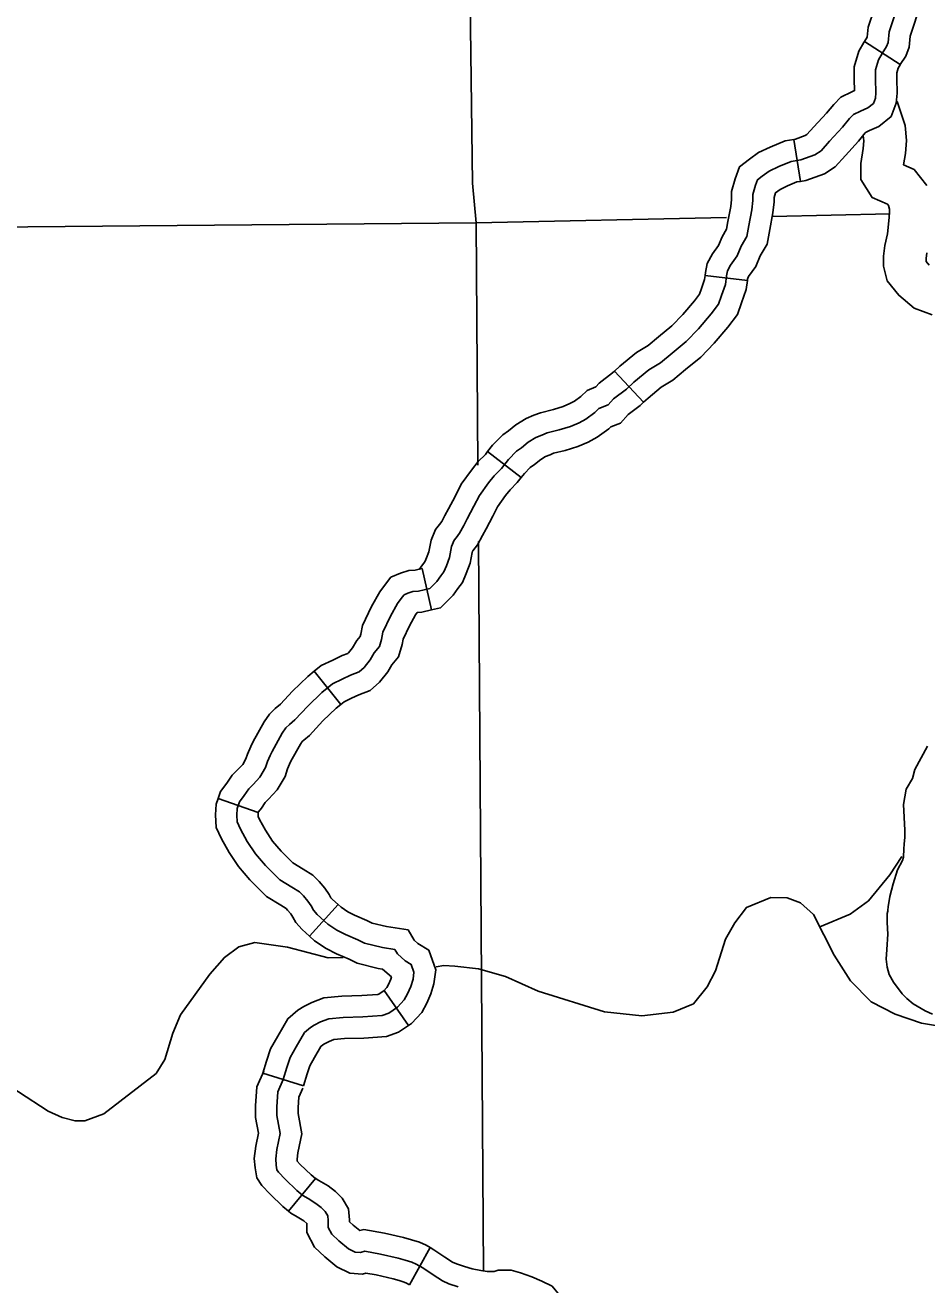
# Model space of a CAD drawing. Extents: x 1377389 to 1380723, y 1168351 to 1170484.
# Drawn here: x 1379286.7 to 1379350.3, y 1168974 to 1169062.8 of the extents above; entities that cross this region are included whole.
import ezdxf

# ---------------------------------------------------------------- set-up
doc = ezdxf.new("R2010")
doc.units = 0
doc.layers.add('B_Fill', color=7, linetype='Continuous')

msp = doc.modelspace()

# ---------------------------------------------------------------- linework, layer by layer
at = {"layer": 'B_Fill'}
for p, q in [((1379348.44, 1169060.044), (1379345.916, 1169061.665)), ((1379341.413, 1169051.802), (1379340.945, 1169054.765)), ((1379337.659, 1169044.808), (1379334.68, 1169045.158)), ((1379330.342, 1169036.225), (1379328.294, 1169038.417)), ((1379321.718, 1169030.913), (1379319.349, 1169032.754)), ((1379315.392, 1169021.576), (1379314.727, 1169024.501)), ((1379308.997, 1169014.918), (1379307.109, 1169017.249)), ((1379303.178, 1169007.288), (1379300.345, 1169008.276)), ((1379308.804, 1169000.795), (1379306.785, 1168998.576)), ((1379313.756, 1168992.269), (1379312.061, 1168994.744)), ((1379306.37, 1168988.019), (1379303.503, 1168988.9)), ((1379307.219, 1168981.475), (1379305.298, 1168979.171)), ((1379315.298, 1168976.603), (1379313.835, 1168973.983))]:
    msp.add_line(p, q, dxfattribs=at)
for points in [[(1379317.924, 1169101.665), (1379317.929, 1169079.143), (1379318.27, 1169051.687), (1379318.539, 1169048.871)], [(1379348.44, 1169060.044), (1379348.826, 1169060.644), (1379349.059, 1169061.267), (1379349.133, 1169062.048), (1379349.482, 1169063.095), (1379350.07, 1169065.096), (1379350.163, 1169066.213), (1379350.104, 1169067.272), (1379349.617, 1169068.247), (1379349.038, 1169069.213), (1379348.398, 1169070.21), (1379347.748, 1169071.321)], [(1379345.916, 1169061.665), (1379346.112, 1169061.971), (1379346.179, 1169062.672), (1379346.619, 1169063.992), (1379347.106, 1169065.65), (1379347.156, 1169066.255), (1379347.143, 1169066.487), (1379346.985, 1169066.803), (1379346.489, 1169067.631), (1379345.84, 1169068.642), (1379345.158, 1169069.807)], [(1379312.5, 1169021.147), (1379313.002, 1169022.044), (1379313.324, 1169022.475), (1379313.468, 1169022.654), (1379313.719, 1169022.761), (1379314.077, 1169022.869), (1379314.471, 1169022.905), (1379315.26, 1169023.084), (1379315.761, 1169023.586), (1379316.048, 1169023.981), (1379316.263, 1169024.268), (1379316.442, 1169024.698), (1379316.657, 1169025.272), (1379316.801, 1169026.061), (1379316.98, 1169026.492), (1379317.123, 1169026.671), (1379317.374, 1169026.994), (1379317.661, 1169027.532), (1379317.912, 1169027.998), (1379318.377, 1169028.895), (1379318.772, 1169029.648), (1379319.417, 1169030.545), (1379319.811, 1169031.047), (1379320.313, 1169031.549), (1379320.814, 1169032.195), (1379321.388, 1169032.769), (1379321.746, 1169033.02), (1379322.212, 1169033.414), (1379322.75, 1169033.737), (1379323.18, 1169033.916), (1379323.538, 1169034.06), (1379324.398, 1169034.275), (1379325.186, 1169034.526), (1379325.796, 1169034.777), (1379326.262, 1169035.028), (1379326.907, 1169035.495), (1379327.193, 1169035.782), (1379327.838, 1169036.033), (1379328.233, 1169036.463), (1379329.129, 1169037.145), (1379329.666, 1169037.647), (1379330.705, 1169038.508), (1379331.53, 1169039.01), (1379332.354, 1169039.691), (1379333.357, 1169040.516), (1379334.217, 1169041.413), (1379335.113, 1169042.453), (1379335.615, 1169043.135), (1379335.83, 1169043.744), (1379336.117, 1169044.534), (1379336.188, 1169045.143), (1379336.26, 1169045.502), (1379336.475, 1169045.897), (1379336.941, 1169046.542), (1379337.228, 1169047.224), (1379337.622, 1169047.905), (1379337.765, 1169048.694), (1379337.98, 1169049.806), (1379338.052, 1169050.452), (1379338.052, 1169050.882), (1379338.231, 1169051.528), (1379338.374, 1169051.922), (1379338.697, 1169052.173), (1379339.199, 1169052.532), (1379339.88, 1169052.855), (1379340.74, 1169053.214), (1379341.421, 1169053.321), (1379342.424, 1169053.68), (1379342.854, 1169053.967), (1379343.463, 1169054.648), (1379344.359, 1169055.617), (1379344.861, 1169056.227), (1379345.148, 1169056.514), (1379345.649, 1169056.765), (1379346.151, 1169056.98), (1379346.545, 1169057.303), (1379346.689, 1169057.661), (1379346.724, 1169058.056), (1379346.689, 1169059.024), (1379346.689, 1169059.67), (1379346.904, 1169060.387), (1379347.154, 1169060.818), (1379347.477, 1169061.32), (1379347.585, 1169061.607), (1379347.656, 1169062.36), (1379348.05, 1169063.544)], [(1379340.945, 1169054.765), (1379341.048, 1169054.781), (1379341.745, 1169055.03), (1379341.863, 1169055.109), (1379342.354, 1169055.658), (1379343.229, 1169056.603), (1379343.749, 1169057.236), (1379344.259, 1169057.746), (1379345.017, 1169058.126), (1379345.218, 1169058.212), (1379345.189, 1169058.997), (1379345.189, 1169059.89), (1379345.518, 1169060.989), (1379345.875, 1169061.601), (1379345.916, 1169061.665)], [(1379341.413, 1169051.802), (1379341.793, 1169051.862), (1379343.103, 1169052.33), (1379343.845, 1169052.825), (1379344.573, 1169053.639), (1379345.49, 1169054.63), (1379345.973, 1169055.218), (1379346.037, 1169055.281), (1379346.281, 1169055.403), (1379346.937, 1169055.685), (1379347.795, 1169056.387), (1379348.163, 1169057.308), (1379348.227, 1169058.016), (1379348.189, 1169059.052), (1379348.189, 1169059.45), (1379348.289, 1169059.786), (1379348.434, 1169060.034), (1379348.44, 1169060.044)], [(1379348.212, 1169057.431), (1379348.778, 1169055.751), (1379348.88, 1169054.681), (1379348.811, 1169053.776), (1379348.681, 1169052.972), (1379349.414, 1169052.653), (1379350.316, 1169051.517)], [(1379334.68, 1169045.158), (1379334.706, 1169045.378), (1379334.834, 1169046.02), (1379335.203, 1169046.697), (1379335.625, 1169047.281), (1379335.882, 1169047.893), (1379336.193, 1169048.43), (1379336.291, 1169048.971), (1379336.496, 1169050.032), (1379336.552, 1169050.535), (1379336.552, 1169051.086), (1379336.801, 1169051.985), (1379337.112, 1169052.841), (1379337.8, 1169053.376), (1379338.435, 1169053.83), (1379339.269, 1169054.226), (1379340.328, 1169054.667), (1379340.945, 1169054.765)], [(1379345.832, 1169055.046), (1379345.869, 1169054.653), (1379345.829, 1169054.131), (1379345.658, 1169053.075), (1379345.658, 1169051.945), (1379346.455, 1169050.669), (1379347.53, 1169050.201), (1379347.616, 1169050.093), (1379347.694, 1169049.84), (1379347.67, 1169049.252), (1379347.545, 1169048.112), (1379347.352, 1169047.275), (1379347.269, 1169046.525), (1379347.269, 1169045.812), (1379347.513, 1169044.801), (1379348.337, 1169043.775), (1379349.42, 1169042.871), (1379350.68, 1169042.396)], [(1379337.659, 1169044.808), (1379337.671, 1169044.908), (1379337.686, 1169044.984), (1379337.747, 1169045.096), (1379338.257, 1169045.803), (1379338.574, 1169046.555), (1379339.051, 1169047.38), (1379339.24, 1169048.418), (1379339.464, 1169049.581), (1379339.552, 1169050.369), (1379339.552, 1169050.678), (1379339.643, 1169051.006), (1379339.962, 1169051.234), (1379340.49, 1169051.484), (1379341.151, 1169051.76), (1379341.413, 1169051.802)], [(1379347.718, 1169049.52), (1379339.4, 1169049.335)], [(1379318.539, 1169048.871), (1379247.359, 1169048.236)], [(1379336.182, 1169049.263), (1379318.539, 1169048.871)], [(1379318.539, 1169048.871), (1379318.658, 1169031.783)], [(1379350.314, 1169046.771), (1379350.269, 1169046.359), (1379350.269, 1169046.17), (1379350.272, 1169046.157), (1379350.489, 1169045.886)], [(1379328.294, 1169038.417), (1379328.675, 1169038.773), (1379329.832, 1169039.732), (1379330.657, 1169040.235), (1379331.4, 1169040.849), (1379332.336, 1169041.619), (1379333.107, 1169042.422), (1379333.939, 1169043.389), (1379334.275, 1169043.844), (1379334.418, 1169044.25), (1379334.647, 1169044.882), (1379334.68, 1169045.158)], [(1379330.342, 1169036.225), (1379330.657, 1169036.52), (1379331.579, 1169037.283), (1379332.402, 1169037.785), (1379333.308, 1169038.534), (1379334.378, 1169039.414), (1379335.328, 1169040.404), (1379336.287, 1169041.518), (1379336.955, 1169042.425), (1379337.242, 1169043.239), (1379337.586, 1169044.185), (1379337.659, 1169044.808)], [(1379319.349, 1169032.754), (1379319.687, 1169033.189), (1379320.419, 1169033.922), (1379320.829, 1169034.209), (1379321.335, 1169034.638), (1379322.071, 1169035.079), (1379322.612, 1169035.305), (1379323.075, 1169035.49), (1379323.988, 1169035.719), (1379324.672, 1169035.937), (1379325.152, 1169036.135), (1379325.463, 1169036.302), (1379325.93, 1169036.64), (1379326.355, 1169037.065), (1379326.968, 1169037.304), (1379327.217, 1169037.576), (1379328.16, 1169038.293), (1379328.294, 1169038.417)], [(1379321.718, 1169030.913), (1379321.942, 1169031.201), (1379322.356, 1169031.616), (1379322.663, 1169031.831), (1379323.089, 1169032.191), (1379323.428, 1169032.395), (1379323.747, 1169032.528), (1379324.001, 1169032.63), (1379324.808, 1169032.832), (1379325.701, 1169033.116), (1379326.439, 1169033.42), (1379327.06, 1169033.755), (1379327.883, 1169034.349), (1379328.031, 1169034.498), (1379328.708, 1169034.762), (1379329.248, 1169035.351), (1379330.097, 1169035.997), (1379330.342, 1169036.225)], [(1379314.505, 1169024.451), (1379314.617, 1169024.563), (1379314.841, 1169024.872), (1379314.95, 1169025.017), (1379315.047, 1169025.25), (1379315.205, 1169025.673), (1379315.354, 1169026.489), (1379315.676, 1169027.263), (1379315.945, 1169027.6), (1379316.111, 1169027.813), (1379316.338, 1169028.24), (1379316.585, 1169028.699), (1379317.047, 1169029.588), (1379317.492, 1169030.438), (1379318.217, 1169031.446), (1379318.686, 1169032.044), (1379319.186, 1169032.543), (1379319.349, 1169032.754)], [(1379315.392, 1169021.576), (1379316.015, 1169021.718), (1379316.906, 1169022.609), (1379317.255, 1169023.09), (1379317.576, 1169023.518), (1379317.837, 1169024.147), (1379318.109, 1169024.872), (1379318.248, 1169025.634), (1379318.283, 1169025.72), (1379318.301, 1169025.743), (1379318.637, 1169026.175), (1379318.983, 1169026.824), (1379319.238, 1169027.297), (1379319.708, 1169028.201), (1379320.051, 1169028.858), (1379320.616, 1169029.643), (1379320.935, 1169030.05), (1379321.44, 1169030.555), (1379321.718, 1169030.913)], [(1379318.695, 1169026.416), (1379319.052, 1168974.984)], [(1379307.109, 1169017.249), (1379307.61, 1169017.655), (1379308.439, 1169018.048), (1379309.081, 1169018.37), (1379309.497, 1169018.517), (1379309.542, 1169018.557), (1379309.822, 1169018.908), (1379310.116, 1169019.423), (1379310.356, 1169019.712), (1379310.399, 1169019.861), (1379310.532, 1169020.481), (1379311.165, 1169021.833), (1379311.742, 1169022.864), (1379312.138, 1169023.393), (1379312.531, 1169023.884), (1379313.206, 1169024.174), (1379313.791, 1169024.349), (1379314.236, 1169024.39), (1379314.727, 1169024.501)], [(1379304.937, 1168988.459), (1379305.196, 1168989.304), (1379305.423, 1168990.019), (1379305.845, 1168990.766), (1379306.429, 1168991.773), (1379306.851, 1168992.13), (1379307.111, 1168992.292), (1379307.565, 1168992.52), (1379308.15, 1168992.747), (1379309.156, 1168992.845), (1379310.551, 1168992.877), (1379311.915, 1168992.975), (1379312.369, 1168993.137), (1379312.986, 1168993.559), (1379313.472, 1168994.079), (1379313.7, 1168994.501), (1379313.927, 1168995.021), (1379314.089, 1168995.541), (1379314.154, 1168996.028), (1379313.959, 1168996.58), (1379313.537, 1168996.84), (1379312.986, 1168997.328), (1379312.803, 1168997.638), (1379311.925, 1168997.773), (1379310.676, 1168998.077), (1379310.203, 1168998.314), (1379309.326, 1168998.685), (1379308.718, 1168998.99), (1379308.077, 1168999.429), (1379307.334, 1169000.105), (1379307.064, 1169000.409), (1379306.895, 1169000.713), (1379306.659, 1169001.051), (1379306.355, 1169001.422), (1379306.085, 1169001.693), (1379305.545, 1169002.03), (1379304.692, 1169002.554), (1379303.68, 1169003.551), (1379302.988, 1169004.379), (1379302.397, 1169005.257), (1379301.924, 1169006.119), (1379301.688, 1169006.626), (1379301.654, 1169007.115), (1379301.688, 1169007.572), (1379301.857, 1169008.055), (1379302.179, 1169008.486), (1379302.502, 1169008.952), (1379302.824, 1169009.275), (1379303.29, 1169009.777), (1379303.684, 1169010.459), (1379303.828, 1169010.889), (1379304.007, 1169011.319), (1379304.15, 1169011.606), (1379304.867, 1169012.898), (1379305.118, 1169013.256), (1379305.369, 1169013.507), (1379305.763, 1169013.83), (1379306.659, 1169014.799), (1379307.662, 1169015.767), (1379308.415, 1169016.377), (1379309.096, 1169016.7), (1379309.669, 1169016.987), (1379310.278, 1169017.202), (1379310.637, 1169017.525), (1379311.067, 1169018.063), (1379311.353, 1169018.565), (1379311.712, 1169018.995), (1379311.855, 1169019.497), (1379311.963, 1169020), (1379312.5, 1169021.147)], [(1379308.997, 1169014.918), (1379309.22, 1169015.098), (1379309.753, 1169015.351), (1379310.257, 1169015.603), (1379311.06, 1169015.887), (1379311.732, 1169016.492), (1379312.311, 1169017.217), (1379312.591, 1169017.707), (1379313.067, 1169018.279), (1379313.311, 1169019.134), (1379313.394, 1169019.518), (1379313.836, 1169020.462), (1379314.262, 1169021.225), (1379314.387, 1169021.391), (1379314.707, 1169021.42), (1379315.392, 1169021.576)], [(1379300.345, 1169008.276), (1379300.517, 1169008.769), (1379300.962, 1169009.363), (1379301.345, 1169009.917), (1379301.744, 1169010.316), (1379302.076, 1169010.674), (1379302.309, 1169011.077), (1379302.422, 1169011.415), (1379302.642, 1169011.944), (1379302.823, 1169012.306), (1379303.593, 1169013.694), (1379303.964, 1169014.224), (1379304.36, 1169014.621), (1379304.732, 1169014.925), (1379305.587, 1169015.849), (1379306.667, 1169016.892), (1379307.109, 1169017.249)], [(1379303.178, 1169007.288), (1379303.196, 1169007.342), (1379303.397, 1169007.609), (1379303.658, 1169007.988), (1379303.905, 1169008.234), (1379304.504, 1169008.88), (1379305.059, 1169009.84), (1379305.234, 1169010.363), (1379305.372, 1169010.695), (1379305.478, 1169010.907), (1379306.141, 1169012.102), (1379306.272, 1169012.289), (1379306.377, 1169012.394), (1379306.794, 1169012.735), (1379307.731, 1169013.749), (1379308.657, 1169014.643), (1379308.997, 1169014.918)], [(1379350.368, 1169011.974), (1379349.459, 1169010.321), (1379349.303, 1169009.692), (1379348.852, 1169008.947), (1379348.666, 1169007.86), (1379348.766, 1169006.037), (1379348.762, 1169005.56), (1379348.714, 1169005.068), (1379348.693, 1169004.726), (1379348.664, 1169004.145), (1379348.602, 1169003.911), (1379348.256, 1169003.252), (1379347.93, 1169002.252), (1379347.695, 1169001.376), (1379347.591, 1169000.646), (1379347.557, 1169000.412), (1379347.557, 1169000.325), (1379347.529, 1169000.162), (1379347.508, 1168999.539), (1379347.572, 1168998.722), (1379347.501, 1168997.63), (1379347.445, 1168996.949), (1379347.526, 1168996.378), (1379347.65, 1168995.877), (1379347.966, 1168995.319), (1379348.583, 1168994.513), (1379348.894, 1168994.183), (1379349.35, 1168993.789), (1379350.202, 1168993.31), (1379350.713, 1168993.059)], [(1379306.785, 1168998.576), (1379306.265, 1168999.049), (1379305.833, 1168999.536), (1379305.621, 1168999.917), (1379305.462, 1169000.145), (1379305.241, 1169000.415), (1379305.145, 1169000.512), (1379304.754, 1169000.756), (1379303.762, 1169001.365), (1379302.576, 1169002.533), (1379301.787, 1169003.477), (1379301.114, 1169004.476), (1379300.586, 1169005.44), (1379300.211, 1169006.244), (1379300.15, 1169007.119), (1379300.207, 1169007.879), (1379300.345, 1169008.276)], [(1379308.804, 1169000.795), (1379308.402, 1169001.16), (1379308.295, 1169001.281), (1379308.169, 1169001.509), (1379307.856, 1169001.956), (1379307.469, 1169002.43), (1379307.025, 1169002.874), (1379306.335, 1169003.305), (1379305.623, 1169003.743), (1379304.784, 1169004.569), (1379304.189, 1169005.281), (1379303.679, 1169006.038), (1379303.263, 1169006.797), (1379303.165, 1169007.007), (1379303.158, 1169007.112), (1379303.169, 1169007.264), (1379303.177, 1169007.288)], [(1379342.76, 1168999.227), (1379344.915, 1169000.129), (1379346.202, 1169001.07), (1379347.701, 1169002.897), (1379348.559, 1169004.183)], [(1379313.756, 1168992.269), (1379313.968, 1168992.414), (1379314.701, 1168993.196), (1379315.05, 1168993.845), (1379315.334, 1168994.496), (1379315.559, 1168995.216), (1379315.688, 1168996.187), (1379315.197, 1168997.579), (1379314.434, 1168998.05), (1379314.157, 1168998.294), (1379313.734, 1168999.012), (1379312.217, 1168999.246), (1379311.196, 1168999.495), (1379310.832, 1168999.677), (1379309.954, 1169000.048), (1379309.481, 1169000.285), (1379309.01, 1169000.608), (1379308.804, 1169000.795)], [(1379315.707, 1168996.418), (1379316.257, 1168996.497), (1379317.039, 1168996.448), (1379318.699, 1168996.279), (1379320.612, 1168995.718), (1379322.918, 1168994.688), (1379327.592, 1168993.231), (1379330.213, 1168992.951), (1379332.44, 1168993.2), (1379333.857, 1168993.804), (1379334.837, 1168994.995), (1379335.42, 1168996.134), (1379336.108, 1168998.356), (1379336.77, 1168999.517), (1379337.594, 1169000.584), (1379339.327, 1169001.297), (1379340.465, 1169001.272), (1379341.414, 1169000.921), (1379342.317, 1169000.089), (1379343.783, 1168997.232), (1379344.937, 1168995.426), (1379346.379, 1168993.95), (1379348.083, 1168993.061), (1379349.937, 1168992.438), (1379352.203, 1168992.068)], [(1379273.776, 1168988.071), (1379274.404, 1168989.031), (1379274.908, 1168989.506), (1379276.34, 1168990.291), (1379279.121, 1168990.637), (1379280.003, 1168990.524), (1379281.187, 1168990.28), (1379284.141, 1168988.95), (1379288.355, 1168986.238), (1379289.346, 1168985.788), (1379290.252, 1168985.536), (1379290.949, 1168985.558), (1379292.291, 1168986.039), (1379295.971, 1168988.894), (1379296.579, 1168989.874), (1379297.159, 1168991.733), (1379297.697, 1168993.03), (1379299.762, 1168995.896), (1379300.782, 1168997.068), (1379301.796, 1168997.82), (1379302.924, 1168998.115), (1379305.228, 1168997.785), (1379308.103, 1168997.053), (1379309.154, 1168997.073)], [(1379312.003, 1168994.704), (1379312.244, 1168994.962), (1379312.35, 1168995.158), (1379312.519, 1168995.547), (1379312.566, 1168995.697), (1379311.935, 1168996.254), (1379311.633, 1168996.3), (1379310.156, 1168996.66), (1379309.575, 1168996.951), (1379308.697, 1168997.323), (1379307.955, 1168997.694), (1379307.144, 1168998.25), (1379306.785, 1168998.576)], [(1379303.503, 1168988.9), (1379303.764, 1168989.752), (1379304.041, 1168990.621), (1379304.543, 1168991.511), (1379305.262, 1168992.75), (1379305.964, 1168993.344), (1379306.376, 1168993.602), (1379306.956, 1168993.892), (1379307.799, 1168994.22), (1379309.066, 1168994.343), (1379310.48, 1168994.376), (1379311.603, 1168994.456), (1379311.681, 1168994.484), (1379312.061, 1168994.744)], [(1379306.37, 1168988.019), (1379306.628, 1168988.856), (1379306.806, 1168989.416), (1379307.147, 1168990.021), (1379307.597, 1168990.796), (1379307.738, 1168990.916), (1379307.846, 1168990.983), (1379308.174, 1168991.147), (1379308.501, 1168991.274), (1379309.246, 1168991.346), (1379310.622, 1168991.378), (1379312.226, 1168991.493), (1379313.056, 1168991.79), (1379313.756, 1168992.269)], [(1379305.298, 1168979.171), (1379304.896, 1168979.506), (1379304.002, 1168980.371), (1379303.427, 1168980.981), (1379303.062, 1168981.53), (1379302.952, 1168982.235), (1379302.896, 1168982.901), (1379302.999, 1168983.772), (1379303.184, 1168984.671), (1379302.981, 1168985.791), (1379302.981, 1168986.6), (1379303.081, 1168987.951), (1379303.561, 1168989.057)], [(1379317.266, 1168973.848), (1379316.616, 1168974.06), (1379316.158, 1168974.253), (1379315.508, 1168974.675), (1379314.774, 1168975.177), (1379314.317, 1168975.432), (1379314, 1168975.582), (1379313.543, 1168975.723), (1379313.048, 1168975.866), (1379311.783, 1168976.148), (1379310.686, 1168976.345), (1379310.377, 1168976.26), (1379310.011, 1168976.289), (1379309.533, 1168976.514), (1379308.859, 1168977.077), (1379308.352, 1168977.555), (1379308.106, 1168978.034), (1379308.106, 1168978.512), (1379308.078, 1168978.85), (1379307.895, 1168979.145), (1379307.614, 1168979.427), (1379307.235, 1168979.722), (1379306.686, 1168980.06), (1379306.321, 1168980.271), (1379305.899, 1168980.623), (1379305.069, 1168981.425), (1379304.605, 1168981.918), (1379304.493, 1168982.086), (1379304.442, 1168982.412), (1379304.404, 1168982.876), (1379304.481, 1168983.532), (1379304.712, 1168984.652), (1379304.481, 1168985.927), (1379304.481, 1168986.544), (1379304.558, 1168987.587), (1379304.937, 1168988.459)], [(1379307.219, 1168981.475), (1379306.902, 1168981.74), (1379306.137, 1168982.479), (1379305.923, 1168982.707), (1379305.911, 1168982.85), (1379305.963, 1168983.293), (1379306.24, 1168984.634), (1379305.981, 1168986.062), (1379305.981, 1168986.489), (1379306.035, 1168987.223), (1379306.312, 1168987.862)], [(1379315.298, 1168976.603), (1379315.004, 1168976.767), (1379314.544, 1168976.984), (1379313.973, 1168977.16), (1379313.421, 1168977.32), (1379312.079, 1168977.619), (1379310.618, 1168977.881), (1379310.33, 1168977.803), (1379309.855, 1168978.199), (1379309.606, 1168978.434), (1379309.606, 1168978.574), (1379309.543, 1168979.333), (1379309.08, 1168980.082), (1379308.609, 1168980.553), (1379308.091, 1168980.956), (1379307.455, 1168981.348), (1379307.182, 1168981.506), (1379307.219, 1168981.475)], [(1379313.835, 1168973.983), (1379313.63, 1168974.098), (1379313.456, 1168974.18), (1379313.113, 1168974.286), (1379312.676, 1168974.413), (1379311.488, 1168974.677), (1379310.755, 1168974.809), (1379310.521, 1168974.745), (1379309.622, 1168974.814), (1379308.72, 1168975.239), (1379307.862, 1168975.955), (1379307.136, 1168976.641), (1379306.606, 1168977.67), (1379306.606, 1168978.31), (1379306.378, 1168978.488), (1379305.918, 1168978.772), (1379305.459, 1168979.037), (1379305.298, 1168979.171)], [(1379324.94, 1168971.605), (1379324.714, 1168972.478), (1379324.443, 1168973.232), (1379323.888, 1168973.898), (1379323.161, 1168974.247), (1379322.464, 1168974.545), (1379321.658, 1168974.821), (1379320.997, 1168975.014), (1379320.082, 1168975.014), (1379319.809, 1168974.923), (1379319.754, 1168974.926), (1379319.313, 1168974.926), (1379318.873, 1168974.993), (1379318.248, 1168975.112), (1379317.723, 1168975.277), (1379317.141, 1168975.466), (1379316.865, 1168975.583), (1379316.34, 1168975.924), (1379315.564, 1168976.454), (1379315.297, 1168976.603)]]:
    msp.add_lwpolyline(points, dxfattribs=at)

doc.saveas('drawing.dxf')
